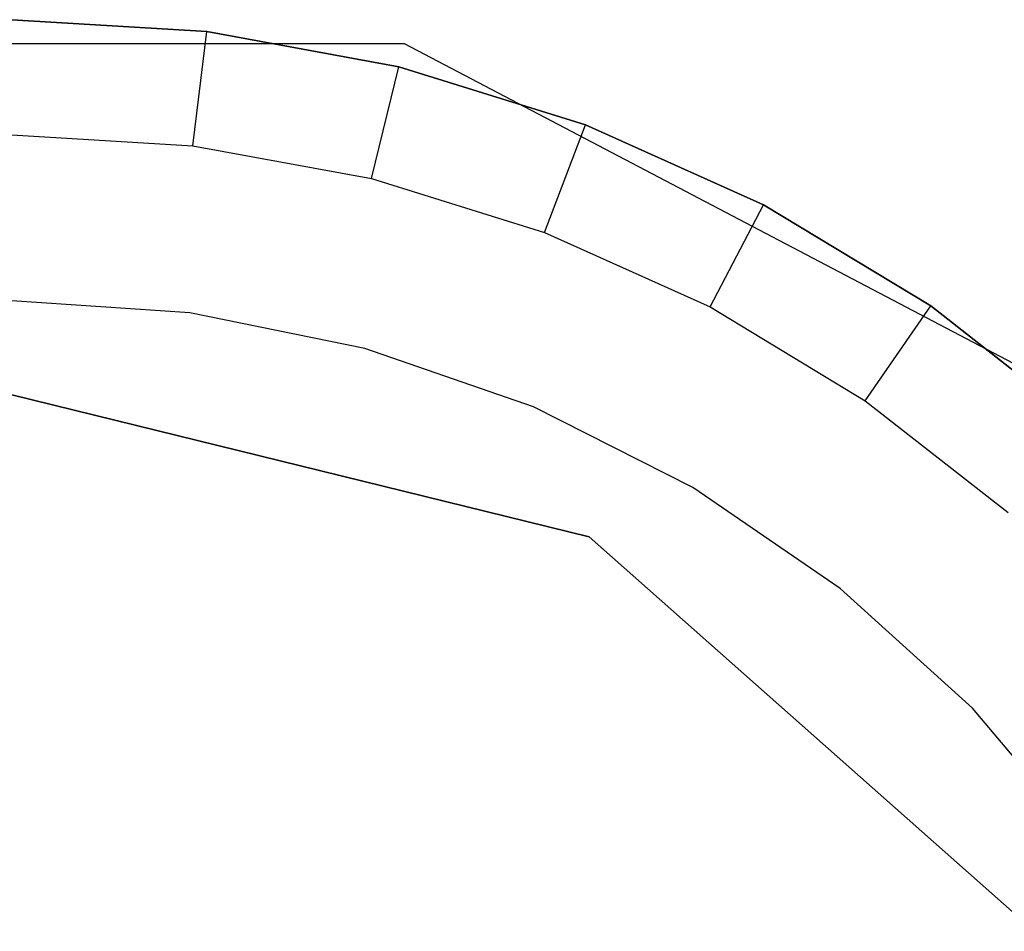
# Model space of a CAD drawing. Extents: x 0.3 to 7.1, y -3.38 to 3.38.
# Tile 290 of 394: x 3.7 to 3.91, y 0.15 to 0.35. Entities that reach past the tile are written whole.
import ezdxf

# ---------------------------------------------------------------- set-up
doc = ezdxf.new("R2010")
doc.units = 0
doc.header["$LTSCALE"] = 2.54
doc.layers.get('0').update_dxf_attribs({"linetype": 'CONTINUOUS'})

# ---------------------------------------------------------------- blocks, each defined once
blk = doc.blocks.new('SINGLES_B_BB_STL')
at = {"color": 0}
for p, q in [((3.73788, 0.34248, 41.37186), (3.6963, 0.345, 41.37186)), ((3.6963, 0.345, 41.85186), (3.73788, 0.34248, 41.85186)), ((3.6963, 0.345, 41.85186), (3.73788, 0.34248, 41.85186)), ((3.73788, 0.34248, 41.37186), (3.6963, 0.345, 41.37186)), ((3.73492, 0.31811, 41.17186), (3.73788, 0.34248, 41.37186)), ((3.73492, 0.31811, 41.17186), (3.73788, 0.34248, 41.37186)), ((3.73788, 0.34248, 41.85186), (3.73788, 0.34248, 41.37186)), ((3.73788, 0.34248, 41.85186), (3.77886, 0.33497, 41.85186)), ((3.77886, 0.33497, 41.37186), (3.73788, 0.34248, 41.37186)), ((3.73788, 0.34248, 41.85186), (3.73788, 0.34248, 41.37186)), ((3.73788, 0.34248, 41.85186), (3.77886, 0.33497, 41.85186)), ((3.77886, 0.33497, 41.37186), (3.73788, 0.34248, 41.37186)), ((3.78006, 0.33983, 11.13489), (3.61254, 0.33983, 11.13489)), ((3.78006, 0.33983, 41.93489), (3.61254, 0.33983, 41.93489)), ((3.78006, 0.33983, 11.13489), (3.61254, 0.33983, 11.13489)), ((3.78006, 0.33983, 41.93489), (3.61254, 0.33983, 41.93489)), ((3.92839, 0.26198, 11.13489), (3.78006, 0.33983, 11.13489)), ((3.92839, 0.26198, 41.93489), (3.78006, 0.33983, 41.93489)), ((3.78006, 0.33983, 41.93489), (3.78006, 0.33983, 11.13489)), ((3.92839, 0.26198, 11.13489), (3.78006, 0.33983, 11.13489)), ((3.78006, 0.33983, 41.93489), (3.78006, 0.33983, 11.13489)), ((3.92839, 0.26198, 41.93489), (3.78006, 0.33983, 41.93489)), ((3.77299, 0.31113, 41.17186), (3.77886, 0.33497, 41.37186)), ((3.77299, 0.31113, 41.17186), (3.77886, 0.33497, 41.37186)), ((3.77886, 0.33497, 41.85186), (3.77886, 0.33497, 41.37186)), ((3.77886, 0.33497, 41.85186), (3.81864, 0.32258, 41.85186)), ((3.81864, 0.32258, 41.37186), (3.77886, 0.33497, 41.37186)), ((3.77886, 0.33497, 41.85186), (3.77886, 0.33497, 41.37186)), ((3.77886, 0.33497, 41.85186), (3.81864, 0.32258, 41.85186)), ((3.81864, 0.32258, 41.37186), (3.77886, 0.33497, 41.37186)), ((3.80993, 0.29962, 41.17186), (3.81864, 0.32258, 41.37186)), ((3.80993, 0.29962, 41.17186), (3.81864, 0.32258, 41.37186)), ((3.81864, 0.32258, 41.85186), (3.81864, 0.32258, 41.37186)), ((3.81864, 0.32258, 41.85186), (3.85663, 0.30548, 41.85186)), ((3.85663, 0.30548, 41.37186), (3.81864, 0.32258, 41.37186)), ((3.81864, 0.32258, 41.85186), (3.81864, 0.32258, 41.37186)), ((3.81864, 0.32258, 41.85186), (3.85663, 0.30548, 41.85186)), ((3.85663, 0.30548, 41.37186), (3.81864, 0.32258, 41.37186)), ((3.6963, 0.32044, 41.17186), (3.73492, 0.31811, 41.17186)), ((3.6963, 0.32044, 41.17186), (3.73492, 0.31811, 41.17186)), ((3.73492, 0.31811, 41.17186), (3.77299, 0.31113, 41.17186)), ((3.73492, 0.31811, 41.17186), (3.77299, 0.31113, 41.17186)), ((3.77299, 0.31113, 41.17186), (3.80993, 0.29962, 41.17186)), ((3.77299, 0.31113, 41.17186), (3.80993, 0.29962, 41.17186)), ((3.84522, 0.28374, 41.17186), (3.85663, 0.30548, 41.37186)), ((3.84522, 0.28374, 41.17186), (3.85663, 0.30548, 41.37186)), ((3.85663, 0.30548, 41.85186), (3.85663, 0.30548, 41.37186)), ((3.85663, 0.30548, 41.85186), (3.89228, 0.28393, 41.85186)), ((3.89228, 0.28393, 41.37186), (3.85663, 0.30548, 41.37186)), ((3.85663, 0.30548, 41.85186), (3.85663, 0.30548, 41.37186)), ((3.85663, 0.30548, 41.85186), (3.89228, 0.28393, 41.85186)), ((3.89228, 0.28393, 41.37186), (3.85663, 0.30548, 41.37186)), ((3.80993, 0.29962, 41.17186), (3.84522, 0.28374, 41.17186)), ((3.80993, 0.29962, 41.17186), (3.84522, 0.28374, 41.17186)), ((3.73428, 0.28246, 41.17186), (3.6963, 0.285, 41.17186)), ((3.73428, 0.28246, 41.17186), (3.6963, 0.285, 41.17186)), ((3.73428, 0.28246, 41.99186), (3.6963, 0.285, 41.99186)), ((3.73428, 0.28246, 41.99186), (3.6963, 0.285, 41.99186)), ((3.84522, 0.28374, 41.17186), (3.87833, 0.26372, 41.17186)), ((3.84522, 0.28374, 41.17186), (3.87833, 0.26372, 41.17186)), ((3.87833, 0.26372, 41.17186), (3.89228, 0.28393, 41.37186)), ((3.87833, 0.26372, 41.17186), (3.89228, 0.28393, 41.37186)), ((3.89228, 0.28393, 41.85186), (3.89228, 0.28393, 41.37186)), ((3.89228, 0.28393, 41.85186), (3.92508, 0.25824, 41.85186)), ((3.92508, 0.25824, 41.37186), (3.89228, 0.28393, 41.37186)), ((3.89228, 0.28393, 41.85186), (3.89228, 0.28393, 41.37186)), ((3.89228, 0.28393, 41.85186), (3.92508, 0.25824, 41.85186)), ((3.92508, 0.25824, 41.37186), (3.89228, 0.28393, 41.37186)), ((3.77159, 0.27487, 41.17186), (3.73428, 0.28246, 41.17186)), ((3.73428, 0.28246, 41.17186), (3.73428, 0.28246, 41.99186)), ((3.73428, 0.28246, 41.17186), (3.73428, 0.28246, 41.99186)), ((3.77159, 0.27487, 41.17186), (3.73428, 0.28246, 41.17186)), ((3.77159, 0.27487, 41.99186), (3.73428, 0.28246, 41.99186)), ((3.77159, 0.27487, 41.99186), (3.73428, 0.28246, 41.99186)), ((3.80756, 0.26239, 41.17186), (3.77159, 0.27487, 41.17186)), ((3.77159, 0.27487, 41.17186), (3.77159, 0.27487, 41.99186)), ((3.77159, 0.27487, 41.17186), (3.77159, 0.27487, 41.99186)), ((3.80756, 0.26239, 41.17186), (3.77159, 0.27487, 41.17186)), ((3.80756, 0.26239, 41.99186), (3.77159, 0.27487, 41.99186)), ((3.80756, 0.26239, 41.99186), (3.77159, 0.27487, 41.99186)), ((3.6963, 0.265, 166.92137), (3.81945, 0.23465, 166.92137)), ((3.81945, 0.23465, 41.82137), (3.6963, 0.265, 41.82137)), ((3.6963, 0.265, 166.92137), (3.81945, 0.23465, 166.92137)), ((3.81945, 0.23465, 41.82137), (3.6963, 0.265, 41.82137)), ((3.87833, 0.26372, 41.17186), (3.90879, 0.23986, 41.17186)), ((3.87833, 0.26372, 41.17186), (3.90879, 0.23986, 41.17186)), ((3.84154, 0.24521, 41.17186), (3.80756, 0.26239, 41.17186)), ((3.80756, 0.26239, 41.17186), (3.80756, 0.26239, 41.99186)), ((3.80756, 0.26239, 41.17186), (3.80756, 0.26239, 41.99186)), ((3.84154, 0.24521, 41.17186), (3.80756, 0.26239, 41.17186)), ((3.84154, 0.24521, 41.99186), (3.80756, 0.26239, 41.99186)), ((3.84154, 0.24521, 41.99186), (3.80756, 0.26239, 41.99186)), ((3.87293, 0.22367, 41.17186), (3.84154, 0.24521, 41.17186)), ((3.84154, 0.24521, 41.17186), (3.84154, 0.24521, 41.99186)), ((3.84154, 0.24521, 41.17186), (3.84154, 0.24521, 41.99186)), ((3.87293, 0.22367, 41.17186), (3.84154, 0.24521, 41.17186)), ((3.87293, 0.22367, 41.99186), (3.84154, 0.24521, 41.99186)), ((3.87293, 0.22367, 41.99186), (3.84154, 0.24521, 41.99186)), ((3.81945, 0.23465, 166.92137), (3.81945, 0.23465, 41.82137)), ((3.81945, 0.23465, 166.92137), (3.91439, 0.15054, 166.92137)), ((3.91439, 0.15054, 41.82137), (3.81945, 0.23465, 41.82137)), ((3.81945, 0.23465, 166.92137), (3.81945, 0.23465, 41.82137)), ((3.81945, 0.23465, 166.92137), (3.91439, 0.15054, 166.92137)), ((3.91439, 0.15054, 41.82137), (3.81945, 0.23465, 41.82137)), ((3.90116, 0.19813, 41.17186), (3.87293, 0.22367, 41.17186)), ((3.87293, 0.22367, 41.17186), (3.87293, 0.22367, 41.99186)), ((3.87293, 0.22367, 41.17186), (3.87293, 0.22367, 41.99186)), ((3.90116, 0.19813, 41.17186), (3.87293, 0.22367, 41.17186)), ((3.90116, 0.19813, 41.99186), (3.87293, 0.22367, 41.99186)), ((3.90116, 0.19813, 41.99186), (3.87293, 0.22367, 41.99186)), ((3.92574, 0.16906, 41.17186), (3.90116, 0.19813, 41.17186)), ((3.90116, 0.19813, 41.17186), (3.90116, 0.19813, 41.99186)), ((3.90116, 0.19813, 41.17186), (3.90116, 0.19813, 41.99186)), ((3.92574, 0.16906, 41.17186), (3.90116, 0.19813, 41.17186)), ((3.92574, 0.16906, 41.99186), (3.90116, 0.19813, 41.99186)), ((3.92574, 0.16906, 41.99186), (3.90116, 0.19813, 41.99186))]:
    blk.add_line(p, q, dxfattribs=at)

msp = doc.modelspace()

# ---------------------------------------------------------------- block references
at = {"color": 0}
msp.add_blockref('SINGLES_B_BB_STL', (0, 0), dxfattribs=at)

doc.saveas('drawing.dxf')
